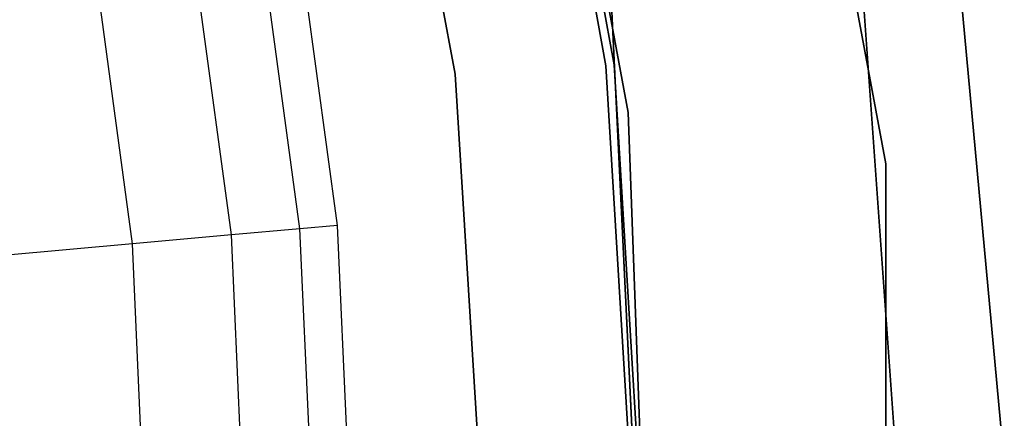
# Model space of a CAD drawing. Extents: x 0.3 to 7.1, y -3.38 to 3.38.
# Tile 579 of 604: x 5.92 to 6.51, y 0.1 to 0.34. Entities that reach past the tile are written whole.
import ezdxf

# ---------------------------------------------------------------- set-up
doc = ezdxf.new("R2010")
doc.units = 0
doc.header["$LTSCALE"] = 2.54
doc.layers.get('0').update_dxf_attribs({"linetype": 'CONTINUOUS'})

# ---------------------------------------------------------------- blocks, each defined once
blk = doc.blocks.new('SINGLES_AVVSTL_STL')
at = {"color": 0}
for p, q in [((6.43457, 0.25374, 1.7), (6.34132, 0.75257, 1.7)), ((6.34132, 0.75257, 18.7), (6.43457, 0.25374, 18.7)), ((6.43457, 0.25374, 1.7), (6.34132, 0.75257, 1.7)), ((6.34132, 0.75257, 18.7), (6.43457, 0.25374, 18.7)), ((6.21176, 0.65763, 171.7), (6.2807, 0.28437, 171.7)), ((6.2807, 0.28437, 164.1), (6.21176, 0.65763, 164.1)), ((6.2807, 0.28437, 164.1), (6.21176, 0.65763, 164.1)), ((6.21176, 0.65763, 171.7), (6.2807, 0.28437, 171.7)), ((6.26741, 0.31219, 164.4), (6.21104, 0.61983, 164.4)), ((6.21104, 0.61983, 164.3), (6.26741, 0.31219, 164.3)), ((6.26741, 0.31219, 164.4), (6.21104, 0.61983, 164.4)), ((6.21104, 0.61983, 164.3), (6.26741, 0.31219, 164.3)), ((6.27238, 0.31279, 18.5), (6.21589, 0.62102, 18.5)), ((6.21589, 0.62102, 18.35), (6.27238, 0.31279, 18.35)), ((6.27238, 0.31279, 18.5), (6.21589, 0.62102, 18.5)), ((6.21589, 0.62102, 18.35), (6.27238, 0.31279, 18.35)), ((6.17735, 0.30722, 3.2), (6.12079, 0.60978, 3.2)), ((6.12079, 0.60978, 3.303), (6.17735, 0.30722, 3.303)), ((6.17735, 0.30722, 3.2), (6.12079, 0.60978, 3.2)), ((6.12079, 0.60978, 3.303), (6.17735, 0.30722, 3.303)), ((6.4717, 0.43958, 1.9), (6.50534, 0.07356, 1.9)), ((6.50534, 0.07356, 1.7), (6.4717, 0.43958, 1.7)), ((6.50534, 0.07356, 1.7), (6.4717, 0.43958, 1.7)), ((6.4717, 0.43958, 1.9), (6.50534, 0.07356, 1.9)), ((6.10705, 0.21697, 3.303), (6.0779, 0.4322, 3.303)), ((6.10705, 0.21697, 3.303), (6.0779, 0.4322, 3.303)), ((6.08464, 0.21495, 3.532), (6.05576, 0.42818, 3.532)), ((6.08464, 0.21495, 3.532), (6.05576, 0.42818, 3.532)), ((6.04375, 0.21127, 3.75841), (6.01536, 0.42085, 3.75841)), ((6.04375, 0.21127, 3.75841), (6.01536, 0.42085, 3.75841)), ((5.98466, 0.20596, 3.98073), (5.95699, 0.41025, 3.98073)), ((5.98466, 0.20596, 3.98073), (5.95699, 0.41025, 3.98073)), ((6.4463, 0, 171.7), (6.41831, 0.39137, 171.7)), ((6.41831, 0.39137, 164.1), (6.4463, 0, 164.1)), ((6.4463, 0, 171.7), (6.41831, 0.39137, 171.7)), ((6.41831, 0.39137, 164.1), (6.4463, 0, 164.1)), ((6.29335, -0.12371, 1.7), (6.26983, 0.37002, 1.7)), ((6.26983, 0.37002, 18.7), (6.29335, -0.12371, 18.7)), ((6.26983, 0.37002, 18.7), (6.29335, -0.12371, 18.7)), ((6.29335, -0.12371, 1.7), (6.26983, 0.37002, 1.7)), ((6.2863, 0, 164.4), (6.26741, 0.31219, 164.4)), ((6.26741, 0.31219, 164.3), (6.2863, 0, 164.3)), ((6.26741, 0.31219, 164.4), (6.26741, 0.31219, 164.3)), ((6.2863, 0, 164.4), (6.26741, 0.31219, 164.4)), ((6.26741, 0.31219, 164.3), (6.2863, 0, 164.3)), ((6.26741, 0.31219, 164.4), (6.26741, 0.31219, 164.3)), ((6.2913, 0, 18.5), (6.27238, 0.31279, 18.5)), ((6.27238, 0.31279, 18.35), (6.2913, 0, 18.35)), ((6.27238, 0.31279, 18.5), (6.27238, 0.31279, 18.35)), ((6.2913, 0, 18.5), (6.27238, 0.31279, 18.5)), ((6.27238, 0.31279, 18.35), (6.2913, 0, 18.35)), ((6.27238, 0.31279, 18.5), (6.27238, 0.31279, 18.35)), ((6.17735, 0.30722, 3.303), (6.1963, 0, 3.303)), ((6.1963, 0, 3.2), (6.17735, 0.30722, 3.2)), ((6.17735, 0.30722, 3.2), (6.17735, 0.30722, 3.303)), ((6.17735, 0.30722, 3.2), (6.17735, 0.30722, 3.303)), ((6.1963, 0, 3.2), (6.17735, 0.30722, 3.2)), ((6.17735, 0.30722, 3.303), (6.1963, 0, 3.303)), ((6.2807, 0.28437, 171.7), (6.29456, -0.09495, 171.7)), ((6.29456, -0.09495, 164.1), (6.2807, 0.28437, 164.1)), ((6.2807, 0.28437, 164.1), (6.2807, 0.28437, 171.7)), ((6.2807, 0.28437, 164.1), (6.2807, 0.28437, 171.7)), ((6.29456, -0.09495, 164.1), (6.2807, 0.28437, 164.1)), ((6.2807, 0.28437, 171.7), (6.29456, -0.09495, 171.7)), ((6.43457, -0.25374, 1.7), (6.43457, 0.25374, 1.7)), ((6.43457, 0.25374, 1.7), (6.43457, 0.25374, 18.7)), ((6.43457, 0.25374, 18.7), (6.43457, -0.25374, 18.7)), ((6.43457, 0.25374, 1.7), (6.43457, 0.25374, 18.7)), ((6.43457, -0.25374, 1.7), (6.43457, 0.25374, 1.7)), ((6.43457, 0.25374, 18.7), (6.43457, -0.25374, 18.7)), ((6.08464, 0.21495, 3.532), (6.04375, 0.21127, 3.75841)), ((6.08464, 0.21495, 3.532), (6.04375, 0.21127, 3.75841)), ((6.10705, 0.21697, 3.303), (6.08464, 0.21495, 3.532)), ((6.10705, 0.21697, 3.303), (6.08464, 0.21495, 3.532)), ((6.09429, 0, 3.532), (6.08464, 0.21495, 3.532)), ((6.09429, 0, 3.532), (6.08464, 0.21495, 3.532)), ((6.1168, 0, 3.303), (6.10705, 0.21697, 3.303)), ((6.1168, 0, 3.303), (6.10705, 0.21697, 3.303)), ((5.98466, 0.20596, 3.98073), (5.90775, 0.19903, 4.19749)), ((5.98466, 0.20596, 3.98073), (5.90775, 0.19903, 4.19749)), ((6.04375, 0.21127, 3.75841), (5.98466, 0.20596, 3.98073)), ((6.04375, 0.21127, 3.75841), (5.98466, 0.20596, 3.98073)), ((5.99391, 0, 3.98073), (5.98466, 0.20596, 3.98073)), ((5.99391, 0, 3.98073), (5.98466, 0.20596, 3.98073)), ((6.05324, 0, 3.75841), (6.04375, 0.21127, 3.75841)), ((6.05324, 0, 3.75841), (6.04375, 0.21127, 3.75841))]:
    blk.add_line(p, q, dxfattribs=at)

msp = doc.modelspace()

# ---------------------------------------------------------------- block references
at = {"color": 0}
msp.add_blockref('SINGLES_AVVSTL_STL', (0, 0), dxfattribs=at)

doc.saveas('drawing.dxf')
